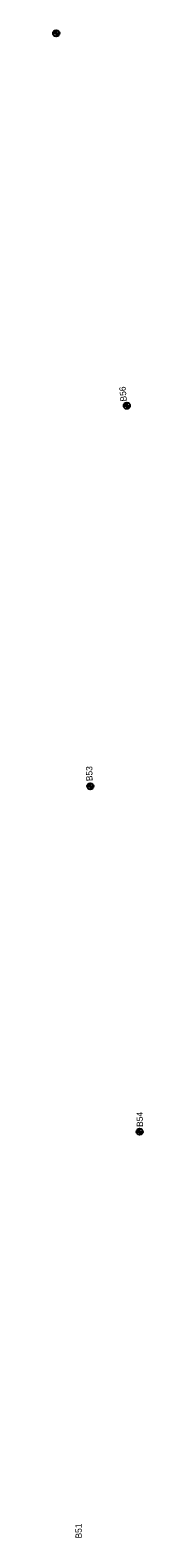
# Model space of a CAD drawing. Extents: x 327762 to 372792, y 127949 to 259367.
# Drawn here: x 360131 to 360274, y 158140 to 160532 of the extents above; entities that cross this region are included whole.
import ezdxf

# ---------------------------------------------------------------- set-up
doc = ezdxf.new("R2010")
doc.units = 0
for name, color, linetype in [('E_SOIL_BORE1 [KAPUR_CADDS_LEVELS]', 7, 'Continuous'), ('E_SOIL_BORE2 [KAPUR_CADDS_LEVELS]', 7, 'Continuous'), ('P_MARK', 7, 'Continuous')]:
    doc.layers.add(name, color=color, linetype=linetype)

msp = doc.modelspace()

# ---------------------------------------------------------------- linework, layer by layer
at = {"layer": 'P_MARK'}
for p, q in [((360131.3, 160526.6), (360141.3, 160526.6)), ((360136.3, 160531.6), (360136.3, 160521.6)), ((360248.3, 159940.8), (360248.3, 159930.8)), ((360243.3, 159935.8), (360253.3, 159935.8)), ((360185.4, 159332.2), (360195.4, 159332.2)), ((360190.4, 159337.2), (360190.4, 159327.2)), ((360263.6, 158784.4), (360273.6, 158784.4)), ((360268.6, 158789.4), (360268.6, 158779.4))]:
    msp.add_line(p, q, dxfattribs=at)
for centre in [(360136.3, 160526.6), (360248.3, 159935.8), (360190.4, 159332.2), (360268.6, 158784.4)]:
    msp.add_circle(centre, 5, dxfattribs=at)
for centre, radius, start, end in [((360136.3, 160526.6), 4.5, 89.9869, 179.9869), ((360136.3, 160526.6), 4, 89.9869, 179.9869), ((360136.3, 160526.6), 3.5, 89.9869, 179.9869), ((360136.3, 160526.6), 3, 89.9869, 179.9869), ((360136.3, 160526.6), 2.5, 89.9869, 179.9869), ((360136.3, 160526.6), 2, 89.9869, 179.9869), ((360136.3, 160526.6), 1.5, 89.9869, 179.9869), ((360136.3, 160526.6), 1, 89.9869, 179.9869), ((360136.3, 160526.6), 0.5, 89.9869, 179.9869), ((360136.3, 160526.6), 4.5, 269.9869, 359.9869), ((360136.3, 160526.6), 4, 269.9869, 359.9869), ((360136.3, 160526.6), 3.5, 269.9869, 359.9869), ((360136.3, 160526.6), 3, 269.9869, 359.9869), ((360136.3, 160526.6), 2.5, 269.9869, 359.9869), ((360136.3, 160526.6), 2, 269.9869, 359.9869), ((360136.3, 160526.6), 1.5, 269.9869, 359.9869), ((360136.3, 160526.6), 1, 269.9869, 359.9869), ((360136.3, 160526.6), 0.5, 269.9869, 359.9869), ((360248.3, 159935.8), 4.5, 89.9869, 179.9869), ((360248.3, 159935.8), 4, 89.9869, 179.9869), ((360248.3, 159935.8), 3.5, 89.9869, 179.9869), ((360248.3, 159935.8), 3, 89.9869, 179.9869), ((360248.3, 159935.8), 2.5, 89.9869, 179.9869), ((360248.3, 159935.8), 2, 89.9869, 179.9869), ((360248.3, 159935.8), 1.5, 89.9869, 179.9869), ((360248.3, 159935.8), 1, 89.9869, 179.9869), ((360248.3, 159935.8), 0.5, 89.9869, 179.9869), ((360248.3, 159935.8), 4.5, 269.9869, 359.9869), ((360248.3, 159935.8), 4, 269.9869, 359.9869), ((360248.3, 159935.8), 3.5, 269.9869, 359.9869), ((360248.3, 159935.8), 3, 269.9869, 359.9869), ((360248.3, 159935.8), 2.5, 269.9869, 359.9869), ((360248.3, 159935.8), 2, 269.9869, 359.9869), ((360248.3, 159935.8), 1.5, 269.9869, 359.9869), ((360248.3, 159935.8), 1, 269.9869, 359.9869), ((360248.3, 159935.8), 0.5, 269.9869, 359.9869), ((360190.4, 159332.2), 4.5, 89.9869, 179.9869), ((360190.4, 159332.2), 4, 89.9869, 179.9869), ((360190.4, 159332.2), 3.5, 89.9869, 179.9869), ((360190.4, 159332.2), 3, 89.9869, 179.9869), ((360190.4, 159332.2), 2.5, 89.9869, 179.9869), ((360190.4, 159332.2), 2, 89.9869, 179.9869), ((360190.4, 159332.2), 1.5, 89.9869, 179.9869), ((360190.4, 159332.2), 1, 89.9869, 179.9869), ((360190.4, 159332.2), 0.5, 89.9869, 179.9869), ((360190.4, 159332.2), 4.5, 269.9869, 359.9869), ((360190.4, 159332.2), 4, 269.9869, 359.9869), ((360190.4, 159332.2), 3.5, 269.9869, 359.9869), ((360190.4, 159332.2), 3, 269.9869, 359.9869), ((360190.4, 159332.2), 2.5, 269.9869, 359.9869), ((360190.4, 159332.2), 2, 269.9869, 359.9869), ((360190.4, 159332.2), 1.5, 269.9869, 359.9869), ((360190.4, 159332.2), 1, 269.9869, 359.9869), ((360190.4, 159332.2), 0.5, 269.9869, 359.9869), ((360268.6, 158784.4), 4.5, 89.9869, 179.9869), ((360268.6, 158784.4), 4, 89.9869, 179.9869), ((360268.6, 158784.4), 3.5, 89.9869, 179.9869), ((360268.6, 158784.4), 3, 89.9869, 179.9869), ((360268.6, 158784.4), 2.5, 89.9869, 179.9869), ((360268.6, 158784.4), 2, 89.9869, 179.9869), ((360268.6, 158784.4), 1.5, 89.9869, 179.9869), ((360268.6, 158784.4), 1, 89.9869, 179.9869), ((360268.6, 158784.4), 0.5, 89.9869, 179.9869), ((360268.6, 158784.4), 4.5, 269.9869, 359.9869), ((360268.6, 158784.4), 4, 269.9869, 359.9869), ((360268.6, 158784.4), 3.5, 269.9869, 359.9869), ((360268.6, 158784.4), 3, 269.9869, 359.9869), ((360268.6, 158784.4), 2.5, 269.9869, 359.9869), ((360268.6, 158784.4), 2, 269.9869, 359.9869), ((360268.6, 158784.4), 1.5, 269.9869, 359.9869), ((360268.6, 158784.4), 1, 269.9869, 359.9869), ((360268.6, 158784.4), 0.5, 269.9869, 359.9869)]:
    msp.add_arc(centre, radius, start, end, dxfattribs=at)

# ---------------------------------------------------------------- texts
at = {"layer": 'E_SOIL_BORE1 [KAPUR_CADDS_LEVELS]'}
for s, p in [('B53', (360193.9, 159340.4)), ('B54', (360273.9, 158792))]:
    msp.add_text(s, height=10, rotation=90.6368, dxfattribs=at).set_placement(p)
at = {"layer": 'E_SOIL_BORE2 [KAPUR_CADDS_LEVELS]'}
for s, rotation, p in [('B56', 95.5802, (360248.4, 159943.1)), ('B51', 90.6368, (360176.9, 158139.2))]:
    msp.add_text(s, height=10, rotation=rotation, dxfattribs=at).set_placement(p)

doc.saveas('drawing.dxf')
